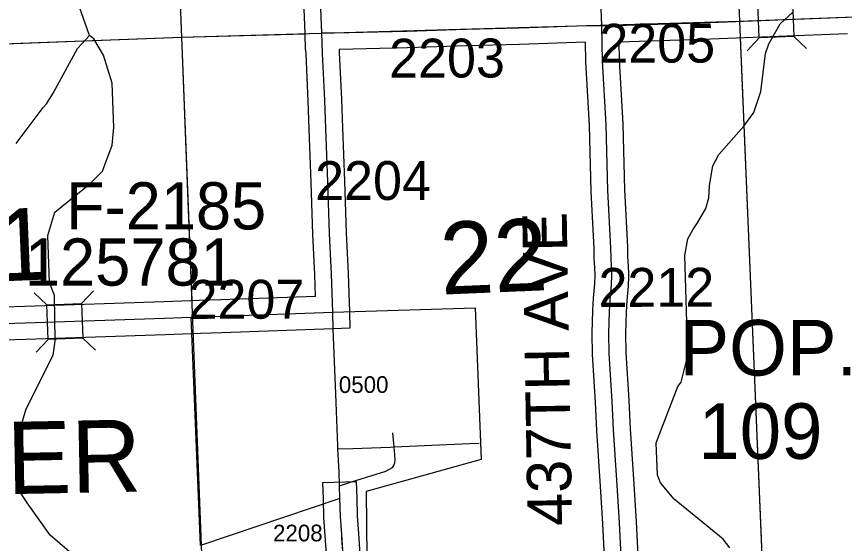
# Model space of a CAD drawing. Extents: x 128.7 to 185.5, y -21.4 to 12.6.
# Drawn here: x 166.556 to 168.046, y 1.563 to 2.511 of the extents above; entities that cross this region are included whole.
import ezdxf

# ---------------------------------------------------------------- set-up
doc = ezdxf.new("R2010")
doc.units = 0
for name, color, linetype in [('tdCoCityStreetMinor', 7, 'Continuous'), ('tdCoCorpBndry', 7, 'Continuous'), ('tdCoCorpPopTxt', 7, 'Continuous'), ('tdCoCorpTxt', 7, 'Continuous'), ('tdCoHydroRiver', 7, 'Continuous'), ('tdCoSecRdNmbr', 7, 'Continuous'), ('tdCoSecRdTxt', 7, 'Continuous'), ('tdCoSecRteBand', 7, 'Continuous'), ('tdCoSecRteCL', 7, 'Continuous'), ('tdCoSectLine', 7, 'Continuous'), ('tdCoSectLinePart', 7, 'Continuous'), ('tdCoSectNmbr', 7, 'Continuous'), ('tdCoStrucSec', 7, 'Continuous'), ('tdCoStrucSecCoName', 7, 'Continuous'), ('tdCoStrucSecFHWANum', 7, 'Continuous'), ('tdCoSurfAsphalt', 7, 'Continuous'), ('tdCoSurfAsphaltUnbanded', 7, 'Continuous'), ('tdCoSurfGravel', 7, 'Continuous')]:
    doc.layers.add(name, color=color, linetype=linetype)

msp = doc.modelspace()

# ---------------------------------------------------------------- linework, layer by layer
at = {"layer": 'tdCoCityStreetMinor'}
msp.add_line((167.2358, 1.7369), (167.2334, 1.7624), dxfattribs=at)
for points in [[(167.2358, 1.7369), (167.3711, 1.7429), (167.3886, 1.7437)], [(167.1345, 1.7336), (167.1613, 1.7344), (167.2283, 1.7365), (167.2358, 1.7369)], [(167.1375, 1.6672), (167.1588, 1.674), (167.2204, 1.6936), (167.2325, 1.6998), (167.2348, 1.7033), (167.2352, 1.704), (167.2366, 1.7084), (167.2376, 1.7133), (167.2371, 1.7225), (167.2358, 1.7369)]]:
    msp.add_lwpolyline(points, dxfattribs=at)
at = {"layer": 'tdCoCorpBndry'}
msp.add_lwpolyline([(167.3817, 1.9872), (167.3922, 1.7142), (167.1855, 1.6566), (167.1862, 1.5381), (167.2102, 1.5381), (167.2105, 1.4785), (167.1763, 1.4791), (167.1487, 1.4797), (167.146, 1.5125), (167.1434, 1.5491), (167.1418, 1.5725), (167.1413, 1.5791), (167.1393, 1.6114), (167.1382, 1.6439), (166.8874, 1.5598), (166.8706, 1.9704), (166.9246, 1.9722), (167.1251, 1.9793)], close=True, dxfattribs=at)
at = {"layer": 'tdCoHydroRiver'}
for points in [[(166.5558, 2.2829), (166.6039, 2.3478), (166.61, 2.3544), (166.6219, 2.3737), (166.6662, 2.4543), (166.6874, 2.4772), (166.6697, 2.5286), (166.6574, 2.5629), (166.6388, 2.5953), (166.6248, 2.6327), (166.61, 2.6495), (166.608, 2.6605), (166.5881, 2.685), (166.5812, 2.7021), (166.5532, 2.731)], [(167.8393, 1.5556), (167.8276, 1.5709), (167.7396, 1.6432), (167.7147, 1.6722), (167.7095, 1.6862), (167.7072, 1.7446), (167.7459, 1.8455), (167.7519, 1.8536), (167.7642, 1.9015), (167.7588, 2.0812), (167.7639, 2.1114), (167.7728, 2.1275), (167.7817, 2.1405), (167.7965, 2.1663), (167.8021, 2.1855), (167.8028, 2.2076), (167.8093, 2.2426), (167.8196, 2.2635), (167.8649, 2.3142), (167.8829, 2.3386), (167.8956, 2.3769), (167.904, 2.4451), (167.9097, 2.4627), (167.9304, 2.4982), (167.9532, 2.5196)], [(166.6904, 1.5146), (166.617, 1.5781), (166.5753, 1.6365), (166.562, 1.6565), (166.5598, 1.6722), (166.5572, 1.74), (166.5601, 1.748), (166.5639, 1.7734), (166.5737, 1.8053), (166.6222, 1.9018), (166.626, 1.9272), (166.6245, 2.0093), (166.6157, 2.0326), (166.6125, 2.1177), (166.6252, 2.1592), (166.688, 2.2105), (166.7108, 2.2334), (166.7151, 2.2447), (166.728, 2.2799), (166.7315, 2.3116), (166.7285, 2.3919), (166.7124, 2.4418), (166.6956, 2.4712), (166.6874, 2.4772)]]:
    msp.add_lwpolyline(points, dxfattribs=at)
at = {"layer": 'tdCoSecRteBand'}
for points in [[(166.4194, 1.9857), (166.571, 1.9901), (166.8215, 1.9987), (166.8215, 1.9987), (166.8215, 1.9987), (166.8696, 2.0004), (166.8849, 2.0009), (166.9236, 2.0022), (167.0942, 2.0082), (167.0931, 2.0465), (167.0896, 2.1198), (167.0896, 2.1199), (167.0896, 2.1201), (167.0862, 2.213), (167.0862, 2.2131), (167.0862, 2.2131), (167.083, 2.3091), (167.0812, 2.3596), (167.0771, 2.4437), (167.0771, 2.4439), (167.0771, 2.444), (167.0767, 2.4515), (167.076, 2.4515), (167.0755, 2.4811), (167.0731, 2.5404)], [(168.0512, 2.4806), (167.9269, 2.4757), (167.9269, 2.4757), (167.9269, 2.4757), (167.8053, 2.471), (167.8052, 2.471), (167.8052, 2.471), (167.6397, 2.4655), (167.6405, 2.4328), (167.6468, 2.3186), (167.6469, 2.3182), (167.6469, 2.3178), (167.6503, 2.1995), (167.6552, 2.0969), (167.6552, 2.0966), (167.6553, 2.0963), (167.6557, 2.079), (167.6565, 2.0628), (167.6574, 2.0481), (167.6575, 2.0463), (167.6574, 2.0445), (167.6565, 2.0269), (167.6564, 2.0267), (167.6564, 2.0264), (167.6545, 2.0003), (167.653, 1.9793), (167.6518, 1.9412), (167.6525, 1.9063), (167.6579, 1.8209), (167.6579, 1.8206), (167.658, 1.8203), (167.6602, 1.7694), (167.6661, 1.6792), (167.6661, 1.6792), (167.6661, 1.6792), (167.671, 1.603), (167.671, 1.6027), (167.671, 1.6025), (167.6747, 1.5291)], [(167.6148, 1.5258), (167.6111, 1.5993), (167.6062, 1.6753), (167.6003, 1.7658), (167.6002, 1.7661), (167.6002, 1.7664), (167.598, 1.8174), (167.5926, 1.9032), (167.5926, 1.9038), (167.5926, 1.9045), (167.5918, 1.9407), (167.5918, 1.9415), (167.5918, 1.9423), (167.5931, 1.9817), (167.5931, 1.9823), (167.5931, 1.9828), (167.5946, 2.0045), (167.5946, 2.0046), (167.5946, 2.0048), (167.5966, 2.0306), (167.5974, 2.046), (167.5966, 2.0592), (167.5965, 2.0595), (167.5965, 2.0599), (167.5958, 2.0766), (167.5958, 2.0769), (167.5958, 2.0771), (167.5953, 2.0943), (167.5904, 2.1969), (167.5904, 2.1971), (167.5904, 2.1974), (167.5869, 2.3156), (167.5805, 2.4299), (167.5805, 2.4304), (167.5805, 2.4309), (167.5797, 2.4652), (167.4614, 2.4614), (167.4613, 2.4614), (167.4613, 2.4614), (167.3659, 2.4587), (167.2595, 2.455), (167.2593, 2.455), (167.2591, 2.455), (167.1368, 2.4524), (167.137, 2.4466), (167.1412, 2.3624), (167.1412, 2.3621), (167.1412, 2.3619), (167.1429, 2.3111), (167.1429, 2.3111), (167.1429, 2.3111), (167.1461, 2.2152), (167.1496, 2.1224), (167.153, 2.0491), (167.153, 2.0488), (167.153, 2.0486), (167.1551, 1.9802), (167.156, 1.9504), (167.1262, 1.9493), (166.9257, 1.9422), (166.9256, 1.9422), (166.9256, 1.9422), (166.887, 1.9409), (166.8716, 1.9404), (166.8235, 1.9388), (166.573, 1.9301), (166.5729, 1.9301), (166.5728, 1.9301), (166.4213, 1.9257)], [(167.1161, 1.5104), (167.1114, 1.577), (167.1114, 1.5772), (167.1114, 1.5773), (167.1094, 1.6096), (167.1094, 1.61), (167.1094, 1.6104), (167.1083, 1.6429), (167.1073, 1.6729), (167.1672, 1.6749), (167.1682, 1.6449), (167.1693, 1.6129), (167.1712, 1.5811), (167.1759, 1.5148)]]:
    msp.add_lwpolyline(points, dxfattribs=at)
at = {"layer": 'tdCoSecRteCL'}
for points in [[(167.1055, 2.4819), (167.1031, 2.5416), (167.1006, 2.6035), (167.0972, 2.6763), (167.0947, 2.7591), (167.0922, 2.8173), (167.0903, 2.881), (167.0903, 2.8977), (167.0941, 2.9186)], [(167.609, 2.4953), (167.6083, 2.526)], [(167.609, 2.4953), (167.6345, 2.4953), (167.8042, 2.501), (167.9257, 2.5057), (168.05, 2.5106)], [(167.1055, 2.4819), (167.128, 2.4823), (167.2584, 2.485), (167.365, 2.4887), (167.4604, 2.4914), (167.5817, 2.4953), (167.609, 2.4953)], [(167.6475, 1.4901), (167.6448, 1.5273), (167.6411, 1.601), (167.6361, 1.6772), (167.6302, 1.7677), (167.628, 1.819), (167.6226, 1.9051), (167.6218, 1.9413), (167.6231, 1.9808), (167.6245, 2.0025), (167.6265, 2.0286), (167.6275, 2.0461), (167.6265, 2.0612), (167.6258, 2.078), (167.6253, 2.0955), (167.6203, 2.1983), (167.6169, 2.3169), (167.6105, 2.4316), (167.609, 2.4953)], [(167.1251, 1.9793), (167.1231, 2.0477), (167.1196, 2.1212), (167.1162, 2.2141), (167.1129, 2.3101), (167.1112, 2.3609), (167.107, 2.4452), (167.1055, 2.4819)], [(166.3667, 1.9536), (166.4203, 1.9557), (166.572, 1.9601), (166.8225, 1.9687), (166.8706, 1.9704), (166.886, 1.9709), (166.9246, 1.9722), (167.1251, 1.9793)], [(167.1487, 1.4797), (167.146, 1.5125), (167.1413, 1.5791), (167.1393, 1.6114), (167.1382, 1.6439), (167.1375, 1.6672), (167.1366, 1.6921), (167.1345, 1.7336), (167.1342, 1.7392), (167.131, 1.8324), (167.126, 1.949), (167.1251, 1.9793)]]:
    msp.add_lwpolyline(points, dxfattribs=at)
at = {"layer": 'tdCoSectLine'}
for points in [[(167.8138, 3.5062), (167.8571, 2.503)], [(166.8133, 3.4762), (166.8531, 2.4742)], [(167.8571, 2.503), (168.8578, 2.5411)], [(166.8531, 2.4742), (167.8571, 2.503)], [(167.8571, 2.503), (167.899, 1.4982)], [(165.8561, 2.4372), (166.8531, 2.4742)], [(166.8531, 2.4742), (166.8921, 1.4668)]]:
    msp.add_lwpolyline(points, dxfattribs=at)
at = {"layer": 'tdCoSectLinePart'}
for points in [[(166.8344, 2.9461), (166.8531, 2.4742)], [(166.3762, 2.4565), (166.8531, 2.4742)], [(166.8531, 2.4742), (167.0755, 2.4806)], [(166.8531, 2.4742), (166.8715, 2.0005)], [(167.8583, 2.4734), (167.8977, 1.5284)]]:
    msp.add_lwpolyline(points, dxfattribs=at)
at = {"layer": 'tdCoStrucSec'}
for p, q in [((167.8922, 2.4731), (167.871, 2.4501)), ((167.9548, 2.4755), (167.9778, 2.4542)), ((166.6108, 1.9928), (166.5879, 2.0141)), ((166.6734, 1.9949), (166.6947, 2.0178)), ((166.6129, 1.9302), (166.5916, 1.9073)), ((166.6755, 1.9324), (166.6984, 1.911))]:
    msp.add_line(p, q, dxfattribs=at)
for points in [[(167.8898, 2.5356), (167.9524, 2.538), (167.9548, 2.4755), (167.8922, 2.4731)], [(166.6108, 1.9928), (166.6734, 1.9949), (166.6755, 1.9324), (166.6129, 1.9302)]]:
    msp.add_lwpolyline(points, close=True, dxfattribs=at)
at = {"layer": 'tdCoSurfAsphalt'}
for points in [[(167.1251, 1.9793), (167.1231, 2.0477), (167.1196, 2.1212), (167.1162, 2.2141), (167.1129, 2.3101), (167.1112, 2.3609), (167.107, 2.4452), (167.1055, 2.4819), (167.1031, 2.5416)], [(167.1487, 1.4797), (167.146, 1.5125), (167.1413, 1.5791), (167.1393, 1.6114), (167.1382, 1.6439)]]:
    msp.add_lwpolyline(points, dxfattribs=at)
at = {"layer": 'tdCoSurfAsphaltUnbanded'}
msp.add_lwpolyline([(167.1382, 1.6439), (167.1375, 1.6672), (167.1366, 1.6921), (167.1345, 1.7336), (167.1342, 1.7392), (167.131, 1.8324), (167.126, 1.949), (167.1251, 1.9793)], dxfattribs=at)
at = {"layer": 'tdCoSurfGravel'}
for points in [[(167.6448, 1.5273), (167.6411, 1.601), (167.6361, 1.6772), (167.6302, 1.7677), (167.628, 1.819), (167.6226, 1.9051), (167.6218, 1.9413), (167.6231, 1.9808), (167.6245, 2.0025), (167.6265, 2.0286), (167.6275, 2.0461), (167.6265, 2.0612), (167.6258, 2.078), (167.6253, 2.0955), (167.6203, 2.1983), (167.6169, 2.3169), (167.6105, 2.4316), (167.609, 2.4953), (167.6083, 2.526), (167.6046, 2.6511), (167.6013, 2.7537), (167.5972, 2.857), (167.5942, 2.9352), (167.593, 2.9794)], [(167.1055, 2.4819), (167.128, 2.4823), (167.2584, 2.485), (167.365, 2.4887), (167.4604, 2.4914), (167.5817, 2.4953), (167.609, 2.4953), (167.6345, 2.4953), (167.8042, 2.501), (167.9257, 2.5057), (168.05, 2.5106)], [(164.8623, 1.8897), (164.9619, 1.895), (165.0645, 1.9009), (165.1927, 1.9083), (165.336, 1.9177), (165.3691, 1.9188), (165.4635, 1.9221), (165.6723, 1.9303), (165.7964, 1.9335), (166.024, 1.9414), (166.1688, 1.9458), (166.3667, 1.9536), (166.4203, 1.9557), (166.572, 1.9601), (166.8225, 1.9687), (166.8706, 1.9704)], [(166.8706, 1.9704), (166.886, 1.9709), (166.9246, 1.9722), (167.1251, 1.9793)]]:
    msp.add_lwpolyline(points, dxfattribs=at)

# ---------------------------------------------------------------- texts
at = {"layer": 'tdCoCorpPopTxt'}
for s, p in [('POP.', (167.7491, 1.8655)), ('109', (167.7831, 1.7155))]:
    msp.add_text(s, height=0.1, dxfattribs=at).set_placement(p)
at = {"layer": 'tdCoCorpTxt'}
msp.add_text('ANDOVER', height=0.13, rotation=1.1255, dxfattribs=at).set_placement((165.9219, 1.6397))
at = {"layer": 'tdCoSecRdNmbr'}
for s, height, rotation, p in [('2205', 0.07, 0.1262, (167.605, 2.4283)), ('2203', 0.07, 0.1259, (167.2267, 2.4015)), ('2204', 0.07, 0.126, (167.0936, 2.1811)), ('2212', 0.07, 0.1261, (167.6034, 1.9889)), ('2207', 0.07, 0.1259, (166.8658, 1.9674)), ('0500', 0.03, 0.126, (167.1362, 1.834)), ('2208', 0.03, 0.126, (167.0178, 1.5669))]:
    msp.add_text(s, height=height, rotation=rotation, dxfattribs=at).set_placement(p)
at = {"layer": 'tdCoSecRdTxt'}
msp.add_text('437TH AVE', height=0.08, rotation=91, dxfattribs=at).set_placement((167.5559, 1.5953))
at = {"layer": 'tdCoSectNmbr'}
for s, rotation, p in [('21', 2.414, (166.4253, 2.0305)), ('22', 2.4142, (167.3207, 2.011))]:
    msp.add_text(s, height=0.13, rotation=rotation, dxfattribs=at).set_placement(p)
at = {"layer": 'tdCoStrucSecCoName'}
msp.add_text('F-2185', height=0.085, dxfattribs=at).set_placement((166.6453, 2.1283))
at = {"layer": 'tdCoStrucSecFHWANum'}
msp.add_text('125781', height=0.085, dxfattribs=at).set_placement((166.5713, 2.0272))

doc.saveas('drawing.dxf')
